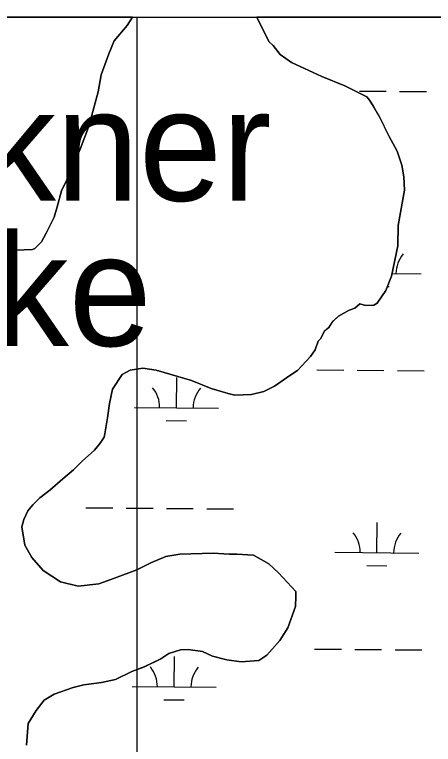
# Model space of a CAD drawing. Extents: x 3271442 to 3309282, y 752266 to 777610.
# Drawn here: x 3296413 to 3296913, y 774967 to 775837 of the extents above; entities that cross this region are included whole.
import ezdxf

# ---------------------------------------------------------------- set-up
doc = ezdxf.new("R2010")
doc.units = 0
for name, color, linetype in [('V-GRID-FRAM', 7, 'Continuous'), ('V-GRID-MAJR', 7, 'Continuous'), ('V-RIVR-IDEN', 7, 'Continuous'), ('V-SITE-VEGE', 7, 'Continuous'), ('V-TOPO-SHOR', 7, 'Continuous'), ('V-WETL-SWMP', 7, 'Continuous')]:
    doc.layers.add(name, color=color, linetype=linetype)

msp = doc.modelspace()

# ---------------------------------------------------------------- linework, layer by layer
at = {"layer": 'V-GRID-FRAM'}
msp.add_lwpolyline([(3275591.3, 775827.44), (3307043.48, 775836.59), (3307056.71, 757650.81), (3275588.66, 757641.66), (3275591.3, 775827.44)], dxfattribs=at)
at = {"layer": 'V-GRID-MAJR'}
msp.add_spline([(3296567.36, 757647.76), (3296564.71, 763706.6), (3296562.07, 769768.53), (3296559.42, 775830.49), (3296559.42, 775833.54)], degree=3, dxfattribs=at)
at = {"layer": 'V-SITE-VEGE'}
for p, q in [((3296702.38, 775833.58), (3298212.61, 775834.02)), ((3296154.18, 775833.42), (3296553.81, 775833.54)), ((3296553.81, 775833.54), (3296547.44, 775823.65)), ((3296716.63, 775804.39), (3296702.38, 775833.58)), ((3296547.44, 775823.65), (3296532.1, 775805.19)), ((3296532.1, 775805.19), (3296525.63, 775790.01)), ((3296721.78, 775799.58), (3296716.63, 775804.39)), ((3296730.12, 775788.89), (3296721.78, 775799.58)), ((3296525.63, 775790.01), (3296516.51, 775764.77)), ((3296743.4, 775779.36), (3296730.12, 775788.89)), ((3296779.86, 775762.63), (3296743.4, 775779.36)), ((3296516.51, 775764.77), (3296513.19, 775744.72)), ((3296807.16, 775751.58), (3296779.86, 775762.63)), ((3296833.53, 775738.5), (3296807.16, 775751.58)), ((3296513.19, 775744.72), (3296504.29, 775712.51)), ((3296836.65, 775734.61), (3296833.53, 775738.5)), ((3296840.87, 775727.77), (3296836.65, 775734.61)), ((3296848.28, 775715.06), (3296840.87, 775727.77)), ((3296504.29, 775712.51), (3296501.64, 775702.45)), ((3296860.04, 775691.51), (3296848.28, 775715.06)), ((3296501.64, 775702.45), (3296491.55, 775676.18)), ((3296869.6, 775673.88), (3296860.04, 775691.51)), ((3296491.55, 775676.18), (3296485.08, 775661)), ((3296875.15, 775657.11), (3296869.6, 775673.88)), ((3296485.08, 775661), (3296475.82, 775639.75)), ((3296877.61, 775643.24), (3296875.15, 775657.11)), ((3296878.14, 775627.3), (3296877.61, 775643.24)), ((3296475.82, 775639.75), (3296469.28, 775626.56)), ((3296469.28, 775626.56), (3296463.93, 775607.44)), ((3296870.58, 775585.16), (3296878.14, 775627.3)), ((3296463.93, 775607.44), (3296460.35, 775595.35)), ((3296460.35, 775595.35), (3296451.02, 775576.09)), ((3296870.39, 775561.21), (3296870.58, 775585.16)), ((3296451.02, 775576.09), (3296445.38, 775565.93)), ((3296445.38, 775565.93), (3296437.68, 775557.69)), ((3296434.72, 775556.59), (3296404.83, 775555.59)), ((3296437.68, 775557.69), (3296434.72, 775556.59)), ((3296862.62, 775525.05), (3296870.39, 775561.21)), ((3296856.21, 775507.88), (3296862.62, 775525.05)), ((3296845.76, 775492.57), (3296856.21, 775507.88)), ((3296812.12, 775484.46), (3296819.03, 775486.69)), ((3296819.03, 775486.69), (3296824.84, 775491.87)), ((3296824.84, 775491.87), (3296831.88, 775490.11)), ((3296831.88, 775490.11), (3296841.84, 775490.45)), ((3296841.84, 775490.45), (3296845.76, 775492.57)), ((3296799.4, 775477.06), (3296812.12, 775484.46)), ((3296787.88, 775463.71), (3296792.63, 775470.85)), ((3296792.63, 775470.85), (3296799.4, 775477.06)), ((3296783.04, 775459.56), (3296787.88, 775463.71)), ((3296778.36, 775450.43), (3296783.04, 775459.56)), ((3296771.82, 775437.24), (3296775.47, 775447.33)), ((3296775.47, 775447.33), (3296778.36, 775450.43)), ((3296766.11, 775429.07), (3296771.82, 775437.24)), ((3296750.7, 775412.6), (3296766.11, 775429.07)), ((3296541.44, 775407.58), (3296551.23, 775412.9)), ((3296551.23, 775412.9), (3296566.11, 775415.39)), ((3296566.11, 775415.39), (3296582.15, 775412.93)), ((3296582.15, 775412.93), (3296624.46, 775400.39)), ((3296742.9, 775407.35), (3296750.7, 775412.6)), ((3296530.05, 775390.24), (3296541.44, 775407.58)), ((3296624.46, 775400.39), (3296647.7, 775391.19)), ((3296723.41, 775393.73), (3296742.9, 775407.35)), ((3296526.63, 775373.18), (3296530.05, 775390.24)), ((3296647.7, 775391.19), (3296667.86, 775384.89)), ((3296710.66, 775387.32), (3296723.41, 775393.73)), ((3296667.86, 775384.89), (3296675.89, 775383.16)), ((3296675.89, 775383.16), (3296695.81, 775383.83)), ((3296695.81, 775383.83), (3296710.66, 775387.32)), ((3296524.21, 775356.14), (3296526.63, 775373.18)), ((3296520.86, 775337.08), (3296524.21, 775356.14)), ((3296515.25, 775325.92), (3296520, 775333.06)), ((3296520, 775333.06), (3296520.86, 775337.08)), ((3296508.54, 775317.72), (3296515.25, 775325.92)), ((3296494.04, 775304.27), (3296508.54, 775317.72)), ((3296483.41, 775293.94), (3296494.04, 775304.27)), ((3296470.79, 775283.54), (3296483.41, 775293.94)), ((3296455.29, 775270.06), (3296470.79, 775283.54)), ((3296443.64, 775260.69), (3296455.29, 775270.06)), ((3296434.94, 775252.42), (3296443.64, 775260.69)), ((3296429.19, 775245.25), (3296434.94, 775252.42)), ((3296424.55, 775235.12), (3296429.19, 775245.25)), ((3296421.86, 775226.06), (3296424.55, 775235.12)), ((3296425.58, 775204.24), (3296421.86, 775226.06)), ((3296434.05, 775189.57), (3296425.58, 775204.24)), ((3296593.58, 775190.92), (3296575.88, 775183.34)), ((3296610.44, 775193.48), (3296593.58, 775190.92)), ((3296650.29, 775194.81), (3296610.44, 775193.48)), ((3296669.28, 775193.46), (3296650.29, 775194.81)), ((3296678.25, 775193.76), (3296669.28, 775193.46)), ((3296698.24, 775192.43), (3296678.25, 775193.76)), ((3296716.54, 775182.07), (3296698.24, 775192.43)), ((3296447.54, 775174.06), (3296434.05, 775189.57)), ((3296575.88, 775183.34), (3296559.21, 775174.81)), ((3296727.86, 775171.48), (3296716.54, 775182.07)), ((3296467.93, 775160.78), (3296447.54, 775174.06)), ((3296559.21, 775174.81), (3296532.61, 775164.94)), ((3296532.61, 775164.94), (3296513.88, 775158.33)), ((3296748.55, 775149.24), (3296727.86, 775171.48)), ((3296489.05, 775155.5), (3296467.93, 775160.78)), ((3296513.88, 775158.33), (3296489.05, 775155.5)), ((3296748.75, 775143.26), (3296748.55, 775149.24)), ((3296748.16, 775131.27), (3296748.75, 775143.26)), ((3296739.03, 775106.04), (3296748.16, 775131.27)), ((3296729.57, 775090.76), (3296739.03, 775106.04)), ((3296714.2, 775073.29), (3296729.57, 775090.76)), ((3296597.45, 775075.36), (3296611.26, 775079.81)), ((3296611.26, 775079.81), (3296620.22, 775080.11)), ((3296620.22, 775080.11), (3296637.26, 775077.69)), ((3296637.26, 775077.69), (3296649.41, 775072.12)), ((3296568.06, 775059.42), (3296587.68, 775069.05)), ((3296587.68, 775069.05), (3296597.45, 775075.36)), ((3296649.41, 775072.12), (3296666.51, 775067.7)), ((3296704.44, 775066.98), (3296714.2, 775073.29)), ((3296666.51, 775067.7), (3296683.55, 775065.28)), ((3296683.55, 775065.28), (3296704.44, 775066.98)), ((3296533.66, 775044.3), (3296553.29, 775053.94)), ((3296553.29, 775053.94), (3296568.06, 775059.42)), ((3296516.83, 775040.75), (3296533.66, 775044.3)), ((3296460.45, 775026.89), (3296483.12, 775034.63)), ((3296483.12, 775034.63), (3296495.97, 775038.06)), ((3296495.97, 775038.06), (3296516.83, 775040.75)), ((3296448.72, 775019.52), (3296460.45, 775026.89)), ((3296439.16, 775007.23), (3296448.72, 775019.52)), ((3296429.7, 774991.95), (3296439.16, 775007.23)), ((3296427.58, 774965.95), (3296429.7, 774991.95))]:
    msp.add_line(p, q, dxfattribs=at)
at = {"layer": 'V-TOPO-SHOR'}
for p, q in [((3296702.37, 775833.58), (3296716.62, 775804.39)), ((3296716.62, 775804.39), (3296721.77, 775799.57)), ((3296721.77, 775799.57), (3296730.11, 775788.88)), ((3296730.11, 775788.88), (3296743.39, 775779.36)), ((3296743.39, 775779.36), (3296779.86, 775762.63)), ((3296779.86, 775762.63), (3296807.15, 775751.57)), ((3296807.15, 775751.57), (3296833.52, 775738.49)), ((3296833.52, 775738.49), (3296836.64, 775734.61)), ((3296836.64, 775734.61), (3296840.86, 775727.77)), ((3296840.86, 775727.77), (3296848.27, 775715.05)), ((3296848.27, 775715.05), (3296860.03, 775691.51)), ((3296860.03, 775691.51), (3296869.59, 775673.88)), ((3296869.59, 775673.88), (3296875.14, 775657.11)), ((3296875.14, 775657.11), (3296877.6, 775643.23)), ((3296877.6, 775643.23), (3296878.14, 775627.29)), ((3296878.14, 775627.29), (3296870.57, 775585.15)), ((3296870.57, 775585.15), (3296870.38, 775561.21)), ((3296870.38, 775561.21), (3296862.61, 775525.05)), ((3296862.61, 775525.05), (3296856.21, 775507.88)), ((3296856.21, 775507.88), (3296845.75, 775492.57)), ((3296819.02, 775486.69), (3296812.11, 775484.46)), ((3296824.83, 775491.87), (3296819.02, 775486.69)), ((3296831.87, 775490.11), (3296824.83, 775491.87)), ((3296841.83, 775490.45), (3296831.87, 775490.11)), ((3296845.75, 775492.57), (3296841.83, 775490.45)), ((3296812.11, 775484.46), (3296799.4, 775477.06)), ((3296792.62, 775470.85), (3296787.88, 775463.71)), ((3296799.4, 775477.06), (3296792.62, 775470.85)), ((3296787.88, 775463.71), (3296783.03, 775459.55)), ((3296783.03, 775459.55), (3296778.35, 775450.42)), ((3296775.46, 775447.33), (3296771.81, 775437.24)), ((3296778.35, 775450.42), (3296775.46, 775447.33)), ((3296771.81, 775437.24), (3296766.1, 775429.07)), ((3296766.1, 775429.07), (3296750.69, 775412.6)), ((3296551.22, 775412.89), (3296541.43, 775407.58)), ((3296566.1, 775415.39), (3296551.22, 775412.89)), ((3296582.14, 775412.93), (3296566.1, 775415.39)), ((3296624.45, 775400.39), (3296582.14, 775412.93)), ((3296750.69, 775412.6), (3296742.89, 775407.35)), ((3296541.43, 775407.58), (3296530.04, 775390.24)), ((3296647.69, 775391.19), (3296624.45, 775400.39)), ((3296742.89, 775407.35), (3296723.4, 775393.73)), ((3296530.04, 775390.24), (3296526.62, 775373.17)), ((3296667.85, 775384.89), (3296647.69, 775391.19)), ((3296723.4, 775393.73), (3296710.65, 775387.32)), ((3296675.88, 775383.16), (3296667.85, 775384.89)), ((3296695.81, 775383.83), (3296675.88, 775383.16)), ((3296710.65, 775387.32), (3296695.81, 775383.83)), ((3296526.62, 775373.17), (3296524.2, 775356.14)), ((3296524.2, 775356.14), (3296520.85, 775337.08)), ((3296519.99, 775333.06), (3296515.24, 775325.92)), ((3296520.85, 775337.08), (3296519.99, 775333.06)), ((3296515.24, 775325.92), (3296508.54, 775317.72)), ((3296508.54, 775317.72), (3296494.03, 775304.27)), ((3296494.03, 775304.27), (3296483.4, 775293.94)), ((3296483.4, 775293.94), (3296470.79, 775283.54)), ((3296470.79, 775283.54), (3296455.28, 775270.06)), ((3296455.28, 775270.06), (3296443.63, 775260.69)), ((3296443.63, 775260.69), (3296434.93, 775252.42)), ((3296434.93, 775252.42), (3296429.19, 775245.25)), ((3296429.19, 775245.25), (3296424.54, 775235.12)), ((3296424.54, 775235.12), (3296421.85, 775226.05)), ((3296421.85, 775226.05), (3296425.57, 775204.24)), ((3296425.57, 775204.24), (3296434.04, 775189.56)), ((3296575.87, 775183.34), (3296593.57, 775190.92)), ((3296593.57, 775190.92), (3296610.43, 775193.48)), ((3296610.43, 775193.48), (3296650.28, 775194.81)), ((3296650.28, 775194.81), (3296669.27, 775193.45)), ((3296669.27, 775193.45), (3296678.24, 775193.75)), ((3296678.24, 775193.75), (3296698.23, 775192.43)), ((3296698.23, 775192.43), (3296716.53, 775182.07)), ((3296434.04, 775189.56), (3296447.53, 775174.06)), ((3296559.2, 775174.81), (3296575.87, 775183.34)), ((3296716.53, 775182.07), (3296727.85, 775171.48)), ((3296447.53, 775174.06), (3296467.92, 775160.78)), ((3296532.6, 775164.94), (3296559.2, 775174.81)), ((3296513.88, 775158.33), (3296532.6, 775164.94)), ((3296727.85, 775171.48), (3296748.55, 775149.24)), ((3296467.92, 775160.78), (3296489.04, 775155.5)), ((3296489.04, 775155.5), (3296513.88, 775158.33)), ((3296748.55, 775149.24), (3296748.75, 775143.26)), ((3296748.75, 775143.26), (3296748.15, 775131.27)), ((3296748.15, 775131.27), (3296739.02, 775106.03)), ((3296739.02, 775106.03), (3296729.56, 775090.76)), ((3296729.56, 775090.76), (3296714.19, 775073.29)), ((3296611.25, 775079.81), (3296597.44, 775075.36)), ((3296620.22, 775080.11), (3296611.25, 775079.81)), ((3296637.25, 775077.69), (3296620.22, 775080.11)), ((3296649.4, 775072.12), (3296637.25, 775077.69)), ((3296587.67, 775069.05), (3296568.05, 775059.42)), ((3296597.44, 775075.36), (3296587.67, 775069.05)), ((3296666.51, 775067.7), (3296649.4, 775072.12)), ((3296714.19, 775073.29), (3296704.43, 775066.98)), ((3296683.54, 775065.28), (3296666.51, 775067.7)), ((3296704.43, 775066.98), (3296683.54, 775065.28)), ((3296553.28, 775053.94), (3296533.65, 775044.3)), ((3296568.05, 775059.42), (3296553.28, 775053.94)), ((3296533.65, 775044.3), (3296516.82, 775040.75)), ((3296483.11, 775034.63), (3296460.44, 775026.89)), ((3296495.96, 775038.05), (3296483.11, 775034.63)), ((3296516.82, 775040.75), (3296495.96, 775038.05)), ((3296460.44, 775026.89), (3296448.72, 775019.52)), ((3296448.72, 775019.52), (3296439.15, 775007.23)), ((3296439.15, 775007.23), (3296429.69, 774991.95)), ((3296429.69, 774991.95), (3296427.57, 774965.95))]:
    msp.add_line(p, q, dxfattribs=at)
at = {"layer": 'V-WETL-SWMP'}
for p, q in [((3297277.7, 775833.75), (3296702.37, 775833.58)), ((3296553.8, 775833.54), (3296154.17, 775833.42)), ((3296547.44, 775823.65), (3296553.8, 775833.54)), ((3296702.37, 775833.58), (3296716.62, 775804.39)), ((3296532.1, 775805.19), (3296547.44, 775823.65)), ((3296525.62, 775790.01), (3296532.1, 775805.19)), ((3296716.62, 775804.39), (3296721.77, 775799.57)), ((3296721.77, 775799.57), (3296730.11, 775788.88)), ((3296516.5, 775764.77), (3296525.62, 775790.01)), ((3296730.11, 775788.88), (3296743.39, 775779.36)), ((3296743.39, 775779.36), (3296779.86, 775762.63)), ((3296513.18, 775744.72), (3296516.5, 775764.77)), ((3296779.86, 775762.63), (3296807.15, 775751.57)), ((3296807.15, 775751.57), (3296833.52, 775738.49)), ((3296504.29, 775712.51), (3296513.18, 775744.72)), ((3296824.49, 775745.5), (3296856.49, 775745.24)), ((3296833.52, 775738.49), (3296836.64, 775734.61)), ((3296872.49, 775745.11), (3296904.49, 775744.84)), ((3296836.64, 775734.61), (3296840.86, 775727.77)), ((3296840.86, 775727.77), (3296848.27, 775715.05)), ((3296501.63, 775702.44), (3296504.29, 775712.51)), ((3296848.27, 775715.05), (3296860.03, 775691.51)), ((3296491.54, 775676.18), (3296501.63, 775702.44)), ((3296860.03, 775691.51), (3296869.59, 775673.88)), ((3296485.07, 775661), (3296491.54, 775676.18)), ((3296869.59, 775673.88), (3296875.14, 775657.11)), ((3296475.81, 775639.75), (3296485.07, 775661)), ((3296875.14, 775657.11), (3296877.6, 775643.23)), ((3296877.6, 775643.23), (3296878.14, 775627.29)), ((3296469.27, 775626.56), (3296475.81, 775639.75)), ((3296463.92, 775607.43), (3296469.27, 775626.56)), ((3296878.14, 775627.29), (3296870.57, 775585.15)), ((3296460.34, 775595.35), (3296463.92, 775607.43)), ((3296451.01, 775576.09), (3296460.34, 775595.35)), ((3296870.57, 775585.15), (3296870.38, 775561.21)), ((3296445.37, 775565.92), (3296451.01, 775576.09)), ((3296437.67, 775557.69), (3296445.37, 775565.92)), ((3296404.83, 775555.59), (3296434.71, 775556.59)), ((3296434.71, 775556.59), (3296437.67, 775557.69)), ((3296870.38, 775561.21), (3296862.61, 775525.05)), ((3296862.61, 775525.05), (3296856.21, 775507.88)), ((3296863.23, 775527.93), (3296898.11, 775527.65)), ((3296857.95, 775512.54), (3296859.98, 775512.53)), ((3296856.21, 775507.88), (3296845.75, 775492.57)), ((3296819.02, 775486.69), (3296812.11, 775484.46)), ((3296824.83, 775491.87), (3296819.02, 775486.69)), ((3296831.87, 775490.11), (3296824.83, 775491.87)), ((3296841.83, 775490.45), (3296831.87, 775490.11)), ((3296845.75, 775492.57), (3296841.83, 775490.45)), ((3296812.11, 775484.46), (3296799.4, 775477.06)), ((3296792.62, 775470.85), (3296787.88, 775463.71)), ((3296799.4, 775477.06), (3296792.62, 775470.85)), ((3296787.88, 775463.71), (3296783.03, 775459.55)), ((3296783.03, 775459.55), (3296778.35, 775450.42)), ((3296775.46, 775447.33), (3296771.81, 775437.24)), ((3296778.35, 775450.42), (3296775.46, 775447.33)), ((3296771.81, 775437.24), (3296766.1, 775429.07)), ((3296766.1, 775429.07), (3296750.69, 775412.6)), ((3296551.22, 775412.89), (3296541.43, 775407.58)), ((3296566.1, 775415.39), (3296551.22, 775412.89)), ((3296582.14, 775412.93), (3296566.1, 775415.39)), ((3296624.45, 775400.39), (3296582.14, 775412.93)), ((3296750.69, 775412.6), (3296742.89, 775407.35)), ((3296773.75, 775413.23), (3296805.75, 775412.97)), ((3296821.75, 775412.84), (3296853.75, 775412.57)), ((3296869.75, 775412.44), (3296901.75, 775412.18)), ((3296541.43, 775407.58), (3296530.04, 775390.24)), ((3296606.31, 775368.18), (3296606.61, 775404.18)), ((3296647.69, 775391.19), (3296624.45, 775400.39)), ((3296742.89, 775407.35), (3296723.4, 775393.73)), ((3296530.04, 775390.24), (3296526.62, 775373.17)), ((3296667.85, 775384.89), (3296647.69, 775391.19)), ((3296723.4, 775393.73), (3296710.65, 775387.32)), ((3296675.88, 775383.16), (3296667.85, 775384.89)), ((3296695.81, 775383.83), (3296675.88, 775383.16)), ((3296710.65, 775387.32), (3296695.81, 775383.83)), ((3296526.62, 775373.17), (3296524.2, 775356.14)), ((3296556.31, 775368.59), (3296656.31, 775367.77)), ((3296524.2, 775356.14), (3296520.85, 775337.08)), ((3296594.19, 775352.85), (3296618.18, 775352.65)), ((3296519.99, 775333.06), (3296515.24, 775325.92)), ((3296520.85, 775337.08), (3296519.99, 775333.06)), ((3296515.24, 775325.92), (3296508.54, 775317.72)), ((3296508.54, 775317.72), (3296494.03, 775304.27)), ((3296494.03, 775304.27), (3296483.4, 775293.94)), ((3296483.4, 775293.94), (3296470.79, 775283.54)), ((3296470.79, 775283.54), (3296455.28, 775270.06)), ((3296455.28, 775270.06), (3296443.63, 775260.69)), ((3296443.63, 775260.69), (3296434.93, 775252.42)), ((3296434.93, 775252.42), (3296429.19, 775245.25)), ((3296429.19, 775245.25), (3296424.54, 775235.12)), ((3296498.48, 775248.99), (3296530.48, 775248.73)), ((3296546.48, 775248.6), (3296578.48, 775248.34)), ((3296594.48, 775248.2), (3296626.48, 775247.94)), ((3296642.48, 775247.81), (3296674.48, 775247.54)), ((3296424.54, 775235.12), (3296421.85, 775226.05)), ((3296421.85, 775226.05), (3296425.57, 775204.24)), ((3296845.37, 775195.39), (3296845.67, 775231.39)), ((3296425.57, 775204.24), (3296434.04, 775189.56)), ((3296575.87, 775183.34), (3296593.57, 775190.92)), ((3296593.57, 775190.92), (3296610.43, 775193.48)), ((3296610.43, 775193.48), (3296650.28, 775194.81)), ((3296650.28, 775194.81), (3296669.27, 775193.45)), ((3296669.27, 775193.45), (3296678.24, 775193.75)), ((3296678.24, 775193.75), (3296698.23, 775192.43)), ((3296698.23, 775192.43), (3296716.53, 775182.07)), ((3296795.37, 775195.81), (3296895.37, 775194.98)), ((3296434.04, 775189.56), (3296447.53, 775174.06)), ((3296559.2, 775174.81), (3296575.87, 775183.34)), ((3296716.53, 775182.07), (3296727.85, 775171.48)), ((3296447.53, 775174.06), (3296467.92, 775160.78)), ((3296532.6, 775164.94), (3296559.2, 775174.81)), ((3296833.24, 775180.06), (3296857.24, 775179.86)), ((3296513.88, 775158.33), (3296532.6, 775164.94)), ((3296727.85, 775171.48), (3296748.55, 775149.24)), ((3296467.92, 775160.78), (3296489.04, 775155.5)), ((3296489.04, 775155.5), (3296513.88, 775158.33)), ((3296748.55, 775149.24), (3296748.75, 775143.26)), ((3296748.75, 775143.26), (3296748.15, 775131.27)), ((3296748.15, 775131.27), (3296739.02, 775106.03)), ((3296739.02, 775106.03), (3296729.56, 775090.76)), ((3296729.56, 775090.76), (3296714.19, 775073.29)), ((3296611.25, 775079.81), (3296597.44, 775075.36)), ((3296620.22, 775080.11), (3296611.25, 775079.81)), ((3296637.25, 775077.69), (3296620.22, 775080.11)), ((3296649.4, 775072.12), (3296637.25, 775077.69)), ((3296771.01, 775080.57), (3296803.01, 775080.31)), ((3296819.01, 775080.17), (3296851.01, 775079.91)), ((3296867.01, 775079.78), (3296899.01, 775079.52)), ((3296587.67, 775069.05), (3296568.05, 775059.42)), ((3296597.44, 775075.36), (3296587.67, 775069.05)), ((3296603.57, 775035.52), (3296603.87, 775071.52)), ((3296666.51, 775067.7), (3296649.4, 775072.12)), ((3296714.19, 775073.29), (3296704.43, 775066.98)), ((3296683.54, 775065.28), (3296666.51, 775067.7)), ((3296704.43, 775066.98), (3296683.54, 775065.28)), ((3296553.28, 775053.94), (3296533.65, 775044.3)), ((3296568.05, 775059.42), (3296553.28, 775053.94)), ((3296533.65, 775044.3), (3296516.82, 775040.75)), ((3296483.11, 775034.63), (3296460.44, 775026.89)), ((3296495.96, 775038.05), (3296483.11, 775034.63)), ((3296516.82, 775040.75), (3296495.96, 775038.05)), ((3296553.57, 775035.93), (3296653.57, 775035.11)), ((3296460.44, 775026.89), (3296448.72, 775019.52)), ((3296448.72, 775019.52), (3296439.15, 775007.23)), ((3296591.45, 775020.19), (3296615.44, 775019.99)), ((3296439.15, 775007.23), (3296429.69, 774991.95)), ((3296429.69, 774991.95), (3296427.57, 774965.95))]:
    msp.add_line(p, q, dxfattribs=at)
for centre, start, end in [((3296903.35, 775528.08), 138.75625, 180.29991), ((3296551.07, 775369.11), 358.75626, 40.29991), ((3296661.56, 775368.2), 138.75625, 180.29991), ((3296790.13, 775196.32), 358.75626, 40.29991), ((3296900.61, 775195.41), 138.75625, 180.29991), ((3296548.33, 775036.45), 358.75626, 40.29991), ((3296658.82, 775035.54), 138.75625, 180.29991)]:
    msp.add_arc(centre, 35.25, start, end, dxfattribs=at)

# ---------------------------------------------------------------- texts
at = {"layer": 'V-RIVR-IDEN'}
for s, p in [('Faulkner', (3296027.88, 775614.69)), ('Lake', (3296191.21, 775441.69))]:
    msp.add_text(s, height=132.999, dxfattribs=at).set_placement(p)

doc.saveas('drawing.dxf')
